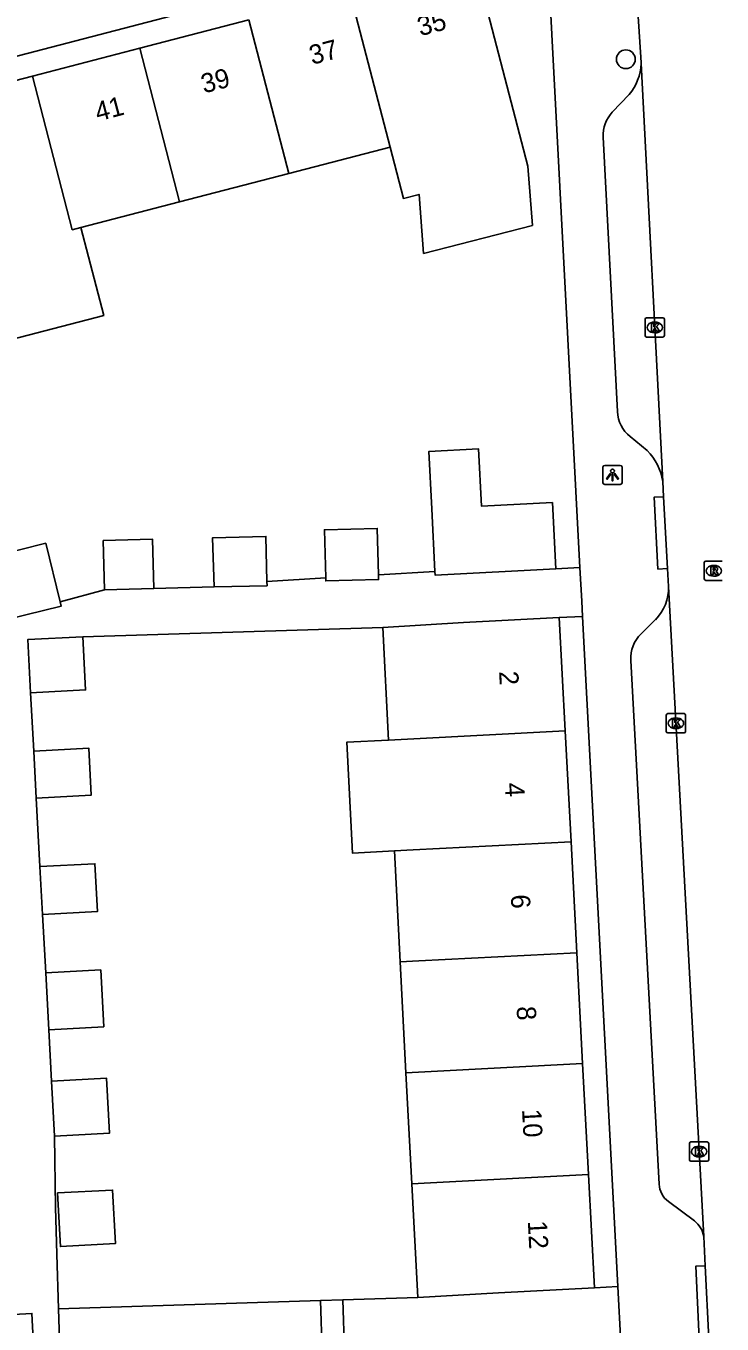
# Model space of a CAD drawing. Extents: x 158087 to 159494, y 382905 to 383981.
# Drawn here: x 158778.2 to 158814.4, y 383549.5 to 383617.1 of the extents above; entities that cross this region are included whole.
import ezdxf

# ---------------------------------------------------------------- set-up
doc = ezdxf.new("R2010")
doc.units = 0
for name, color, linetype in [('IMGEO_Boom', 7, 'Continuous'), ('IMGEO_Groenvoorziening', 7, 'Continuous'), ('IMGEO_Kolk', 7, 'Continuous'), ('IMGEO_Lichtpunt', 7, 'Continuous'), ('IMGEO_Pand', 7, 'Continuous'), ('IMGEO_Pand_nummerreeks', 7, 'Continuous'), ('IMGEO_Rijbaan_lokaal_open', 7, 'Continuous'), ('IMGEO_Rioolput', 7, 'Continuous'), ('IMGEO_Voetpad_open', 7, 'Continuous')]:
    doc.layers.add(name, color=color, linetype=linetype)

msp = doc.modelspace()

# ---------------------------------------------------------------- linework, layer by layer
at = {"layer": 'IMGEO_Boom'}
msp.add_circle((158809.424, 383615.394), 0.489, dxfattribs=at)
at = {"layer": 'IMGEO_Groenvoorziening'}
for points in [[(158809.01, 383551.475), (158807.783, 383551.41)], [(158793.526, 383550.741), (158779.88, 383550.315)], [(158798.584, 383550.899), (158794.687, 383550.777)]]:
    msp.add_lwpolyline(points, dxfattribs=at)
at = {"layer": 'IMGEO_Kolk'}
for p, q in [((158810.431, 383600.999), (158810.431, 383601.851)), ((158810.506, 383601.925), (158811.358, 383601.925)), ((158810.919, 383601.705), (158810.944, 383601.705)), ((158811.432, 383601.851), (158811.432, 383600.999)), ((158810.942, 383601.145), (158810.917, 383601.145)), ((158811.358, 383600.925), (158810.506, 383600.925)), ((158811.53, 383580.385), (158811.53, 383581.237)), ((158811.605, 383581.311), (158812.457, 383581.311)), ((158812.018, 383581.091), (158812.043, 383581.091)), ((158812.531, 383581.237), (158812.531, 383580.385)), ((158812.457, 383580.311), (158811.605, 383580.311)), ((158812.041, 383580.531), (158812.016, 383580.531)), ((158812.739, 383558.078), (158812.739, 383558.93)), ((158812.814, 383559.004), (158813.666, 383559.004)), ((158813.227, 383558.784), (158813.252, 383558.784)), ((158813.74, 383558.93), (158813.74, 383558.078)), ((158813.666, 383558.004), (158812.814, 383558.004)), ((158813.25, 383558.224), (158813.225, 383558.224))]:
    msp.add_line(p, q, dxfattribs=at)
for points in [[(158810.431, 383600.999), (158810.431, 383601.851)], [(158810.506, 383601.925), (158811.358, 383601.925)], [(158811.432, 383601.851), (158811.432, 383600.999)], [(158810.752, 383601.625), (158810.875, 383601.625), (158810.875, 383601.474), (158811.005, 383601.625), (158811.169, 383601.625), (158811.023, 383601.474), (158811.176, 383601.225), (158811.024, 383601.225), (158810.939, 383601.389), (158810.875, 383601.322), (158810.875, 383601.225), (158810.752, 383601.225), (158810.752, 383601.625)], [(158811.358, 383600.925), (158810.506, 383600.925)], [(158811.53, 383580.385), (158811.53, 383581.237)], [(158811.605, 383581.311), (158812.457, 383581.311)], [(158811.851, 383581.011), (158811.974, 383581.011), (158811.974, 383580.86), (158812.104, 383581.011), (158812.268, 383581.011), (158812.122, 383580.86), (158812.275, 383580.611), (158812.123, 383580.611), (158812.038, 383580.775), (158811.974, 383580.708), (158811.974, 383580.611), (158811.851, 383580.611), (158811.851, 383581.011)], [(158812.531, 383581.237), (158812.531, 383580.385)], [(158812.457, 383580.311), (158811.605, 383580.311)], [(158812.739, 383558.078), (158812.739, 383558.93)], [(158812.814, 383559.004), (158813.666, 383559.004)], [(158813.06, 383558.704), (158813.183, 383558.704), (158813.183, 383558.553), (158813.313, 383558.704), (158813.477, 383558.704), (158813.331, 383558.553), (158813.484, 383558.304), (158813.332, 383558.304), (158813.247, 383558.468), (158813.183, 383558.401), (158813.183, 383558.304), (158813.06, 383558.304), (158813.06, 383558.704)], [(158813.74, 383558.93), (158813.74, 383558.078)], [(158813.666, 383558.004), (158812.814, 383558.004)]]:
    msp.add_lwpolyline(points, dxfattribs=at)
for centre, start, end in [((158810.508, 383601.849), 91.55205, 178.44795), ((158810.508, 383601.849), 91.55205, 178.44795), ((158811.356, 383601.849), 1.55205, 88.44795), ((158811.356, 383601.849), 1.55205, 88.44795), ((158810.508, 383601.001), 181.55205, 268.44795), ((158810.508, 383601.001), 181.55205, 268.44795), ((158811.356, 383601.001), 271.55205, 358.44795), ((158811.356, 383601.001), 271.55205, 358.44795), ((158811.607, 383581.235), 91.55205, 178.44795), ((158811.607, 383581.235), 91.55205, 178.44795), ((158812.455, 383581.235), 1.55205, 88.44795), ((158812.455, 383581.235), 1.55205, 88.44795), ((158811.607, 383580.387), 181.55205, 268.44795), ((158811.607, 383580.387), 181.55205, 268.44795), ((158812.455, 383580.387), 271.55205, 358.44795), ((158812.455, 383580.387), 271.55205, 358.44795), ((158812.816, 383558.928), 91.55205, 178.44795), ((158812.816, 383558.928), 91.55205, 178.44795), ((158813.664, 383558.928), 1.55205, 88.44795), ((158813.664, 383558.928), 1.55205, 88.44795), ((158812.816, 383558.08), 181.55205, 268.44795), ((158812.816, 383558.08), 181.55205, 268.44795), ((158813.664, 383558.08), 271.55205, 358.44795), ((158813.664, 383558.08), 271.55205, 358.44795)]:
    msp.add_arc(centre, 0.0765, start, end, dxfattribs=at)
for centre, major_axis, ratio, start_param, end_param in [((158810.918, 383601.425), (-0.387, 0.002), 0.722429, 4.712389, 7.853982), ((158810.943, 383601.425), (-0.39, 0.002), 0.717154, 1.570796, 4.712389), ((158812.017, 383580.811), (-0.387, 0.002), 0.722429, 4.712389, 7.853982), ((158812.042, 383580.811), (-0.39, 0.002), 0.717154, 1.570796, 4.712389), ((158813.226, 383558.504), (-0.387, 0.002), 0.722429, 4.712389, 7.853982), ((158813.251, 383558.504), (-0.39, 0.002), 0.717154, 1.570796, 4.712389)]:
    msp.add_ellipse(centre, major_axis=major_axis, ratio=ratio, start_param=start_param, end_param=end_param, dxfattribs=at)
at = {"layer": 'IMGEO_Lichtpunt'}
for p, q in [((158809.133, 383594.243), (158808.325, 383594.243)), ((158809.133, 383594.243), (158808.325, 383594.243)), ((158808.231, 383594.148), (158808.231, 383593.341)), ((158808.231, 383594.148), (158808.231, 383593.341)), ((158809.227, 383593.341), (158809.227, 383594.148)), ((158809.227, 383593.341), (158809.227, 383594.148)), ((158808.325, 383593.247), (158809.133, 383593.247)), ((158808.325, 383593.247), (158809.133, 383593.247))]:
    msp.add_line(p, q, dxfattribs=at)
for points in [[(158808.605, 383593.812), (158808.644, 383593.784), (158808.456, 383593.522), (158808.418, 383593.549), (158808.605, 383593.812)], [(158808.707, 383593.764), (158808.754, 383593.764), (158808.754, 383593.442), (158808.707, 383593.442), (158808.707, 383593.764)], [(158808.817, 383593.784), (158808.855, 383593.811), (158809.042, 383593.549), (158809.003, 383593.521), (158808.817, 383593.784)]]:
    msp.add_lwpolyline(points, dxfattribs=at)
msp.add_circle((158808.73, 383593.946), 0.0994, dxfattribs=at)
for centre, start, end in [((158808.325, 383594.148), 90, 180), ((158808.325, 383594.148), 90, 180), ((158809.133, 383594.148), 0, 90), ((158809.133, 383594.148), 0, 90), ((158808.325, 383593.341), 180, 270), ((158808.325, 383593.341), 180, 270), ((158809.133, 383593.341), 270, 0), ((158809.133, 383593.341), 270, 360)]:
    msp.add_arc(centre, 0.0946, start, end, dxfattribs=at)
at = {"layer": 'IMGEO_Pand'}
for points in [[(158795.061, 383618.819), (158801.336, 383620.451), (158801.281, 383620.664), (158801.493, 383620.719), (158804.325, 383609.832), (158804.557, 383606.737), (158798.888, 383605.28), (158798.657, 383608.358), (158797.836, 383608.145), (158797.143, 383610.81)], [(158797.143, 383610.81), (158795.061, 383618.819)], [(158789.783, 383617.446), (158784.1, 383615.967)], [(158791.864, 383609.441), (158789.783, 383617.446)], [(158784.1, 383615.967), (158778.512, 383614.514)], [(158784.1, 383615.967), (158786.181, 383607.967)], [(158778.512, 383614.514), (158773.086, 383613.102)], [(158781.037, 383606.633), (158780.592, 383606.518), (158778.512, 383614.514)], [(158791.864, 383609.441), (158797.143, 383610.81)], [(158786.181, 383607.967), (158791.864, 383609.441)], [(158781.037, 383606.633), (158786.181, 383607.967)], [(158775.164, 383605.11), (158775.764, 383605.266), (158776.954, 383600.677), (158782.227, 383602.045), (158781.037, 383606.633)], [(158805.782, 383588.861), (158805.602, 383592.308), (158801.911, 383592.115), (158801.755, 383595.096), (158799.155, 383594.96), (158799.311, 383591.979), (158799.482, 383588.709)], [(158796.534, 383588.546), (158796.472, 383590.96), (158793.727, 383590.891), (158793.791, 383588.386)], [(158779.953, 383587.137), (158779.204, 383590.189), (158776.451, 383589.498), (158777.201, 383586.446)], [(158784.839, 383587.823), (158784.774, 383590.393), (158782.206, 383590.327), (158782.271, 383587.758)], [(158790.731, 383588.202), (158790.672, 383590.543), (158787.896, 383590.472), (158787.979, 383587.912)], [(158805.782, 383588.861), (158799.491, 383588.532), (158799.482, 383588.709)], [(158790.731, 383588.202), (158790.737, 383587.973), (158787.979, 383587.912)], [(158796.534, 383588.546), (158796.54, 383588.297), (158793.795, 383588.227), (158793.791, 383588.386)], [(158784.839, 383587.823), (158782.271, 383587.758)], [(158779.953, 383587.137), (158780.01, 383586.906), (158777.254, 383586.23), (158777.201, 383586.446)], [(158796.757, 383585.799), (158800.965, 383586.052), (158805.958, 383586.313)], [(158805.958, 383586.313), (158806.266, 383580.417)], [(158797.064, 383579.936), (158796.757, 383585.799)], [(158778.419, 383582.395), (158778.27, 383585.166), (158781.134, 383585.32)], [(158778.419, 383582.395), (158781.283, 383582.549), (158781.134, 383585.32)], [(158797.064, 383579.936), (158798.042, 383579.987), (158806.266, 383580.417)], [(158806.266, 383580.417), (158806.568, 383574.64)], [(158778.714, 383576.914), (158781.578, 383577.069), (158781.446, 383579.518), (158778.582, 383579.363)], [(158778.714, 383576.914), (158778.582, 383579.363)], [(158797.366, 383574.159), (158795.184, 383574.045), (158794.882, 383579.822), (158797.064, 383579.936)], [(158806.568, 383574.64), (158798.344, 383574.21), (158797.366, 383574.159)], [(158806.568, 383574.64), (158806.87, 383568.862)], [(158797.669, 383568.381), (158797.366, 383574.159)], [(158779.041, 383570.857), (158781.905, 383571.011), (158781.771, 383573.497), (158778.907, 383573.343)], [(158779.041, 383570.857), (158778.907, 383573.343)], [(158797.669, 383568.381), (158798.646, 383568.432), (158806.87, 383568.862)], [(158806.87, 383568.862), (158807.173, 383563.085)], [(158779.364, 383564.852), (158782.229, 383565.006), (158782.069, 383567.964), (158779.205, 383567.81)], [(158797.971, 383562.604), (158797.669, 383568.381)], [(158779.364, 383564.852), (158779.205, 383567.81)], [(158807.173, 383563.085), (158798.948, 383562.655), (158797.971, 383562.604)], [(158798.274, 383556.827), (158797.971, 383562.604)], [(158807.173, 383563.085), (158807.475, 383557.308)], [(158779.663, 383559.307), (158782.527, 383559.461), (158782.373, 383562.325), (158779.509, 383562.17)], [(158779.663, 383559.307), (158779.509, 383562.17)], [(158807.475, 383557.308), (158799.25, 383556.878), (158798.274, 383556.827)], [(158807.475, 383557.308), (158807.783, 383551.41)], [(158779.822, 383556.346), (158779.973, 383553.558), (158782.837, 383553.713), (158782.687, 383556.5), (158779.822, 383556.346)], [(158798.584, 383550.899), (158798.274, 383556.827)], [(158807.783, 383551.41), (158802.79, 383551.149), (158798.584, 383550.899)]]:
    msp.add_lwpolyline(points, dxfattribs=at)
at = {"layer": 'IMGEO_Rijbaan_lokaal_open'}
for points in [[(158810.217, 383615.167), (158810.214, 383615.227), (158809.879, 383620.588)], [(158810.217, 383615.167), (158811.349, 383593.398)], [(158811.392, 383592.611), (158811.349, 383593.398)], [(158811.392, 383592.611), (158811.595, 383588.864)], [(158811.644, 383587.938), (158811.595, 383588.864)], [(158811.644, 383587.938), (158813.481, 383554.078)], [(158813.563, 383552.552), (158813.481, 383554.078)], [(158813.563, 383552.552), (158813.747, 383548.772)]]:
    msp.add_lwpolyline(points, dxfattribs=at)
at = {"layer": 'IMGEO_Rioolput'}
for p, q in [((158813.507, 383588.325), (158813.507, 383589.177)), ((158813.582, 383589.251), (158814.434, 383589.251)), ((158813.995, 383589.031), (158814.02, 383589.031)), ((158814.434, 383588.251), (158813.582, 383588.251)), ((158814.018, 383588.471), (158813.993, 383588.471))]:
    msp.add_line(p, q, dxfattribs=at)
for points in [[(158813.507, 383588.325), (158813.507, 383589.177)], [(158813.582, 383589.251), (158814.434, 383589.251)], [(158814.096, 383588.949), (158813.844, 383588.951), (158813.844, 383588.551)], [(158814.022, 383588.87), (158813.968, 383588.87), (158813.968, 383588.789)], [(158813.968, 383588.789), (158814.02, 383588.789)], [(158814.434, 383588.251), (158813.582, 383588.251)], [(158813.844, 383588.551), (158813.968, 383588.551), (158813.968, 383588.713), (158813.979, 383588.713)], [(158814.026, 383588.684), (158814.097, 383588.551), (158814.237, 383588.551), (158814.172, 383588.677)]]:
    msp.add_lwpolyline(points, dxfattribs=at)
for centre, radius, start, end in [((158813.584, 383589.175), 0.0765, 91.55205, 178.44795), ((158813.584, 383589.175), 0.0765, 91.55205, 178.44795), ((158814.004, 383588.978), 0.19, 274.7715, 282.96867), ((158814.028, 383588.774), 0.0964, 77.00612, 93.18647), ((158814.042, 383588.831), 0.0378, 276.66336, 79.67722), ((158814.095, 383588.839), 0.109, 350.36119, 89.41601), ((158814.093, 383588.839), 0.112, 277.58423, 350.98172), ((158813.584, 383588.327), 0.0765, 181.55205, 268.44795), ((158813.584, 383588.327), 0.0765, 181.55205, 268.44795), ((158813.978, 383588.66), 0.0533, 26.02933, 88.69889), ((158814.077, 383588.624), 0.108, 29.51342, 73.79051)]:
    msp.add_arc(centre, radius, start, end, dxfattribs=at)
for centre, major_axis, ratio, start_param, end_param in [((158813.994, 383588.751), (-0.387, 0.002), 0.722429, 4.712389, 7.853982), ((158814.019, 383588.751), (-0.39, 0.002), 0.717154, 1.570796, 4.712389)]:
    msp.add_ellipse(centre, major_axis=major_axis, ratio=ratio, start_param=start_param, end_param=end_param, dxfattribs=at)
at = {"layer": 'IMGEO_Voetpad_open'}
for points in [[(158746.022, 383607.542), (158750.588, 383608.639), (158750.635, 383608.504), (158754.826, 383609.604), (158803.311, 383622.239)], [(158805.352, 383620.677), (158807.03, 383588.927)], [(158808.719, 383612.633), (158809.599, 383613.561)], [(158808.985, 383597.042), (158808.241, 383611.338)], [(158810.528, 383595.017), (158809.642, 383595.743)], [(158811.595, 383588.864), (158811.096, 383588.837), (158810.893, 383592.584), (158811.392, 383592.611)], [(158807.03, 383588.927), (158805.782, 383588.861)], [(158807.165, 383586.375), (158807.123, 383587.17), (158807.03, 383588.927)], [(158793.791, 383588.386), (158790.731, 383588.202)], [(158799.482, 383588.709), (158796.534, 383588.546)], [(158782.271, 383587.758), (158779.953, 383587.137)], [(158787.979, 383587.912), (158784.839, 383587.823)], [(158805.958, 383586.313), (158807.165, 383586.375)], [(158807.165, 383586.375), (158809.01, 383551.475)], [(158810.217, 383585.472), (158810.97, 383586.207)], [(158781.134, 383585.32), (158796.757, 383585.799)], [(158811.157, 383556.801), (158809.677, 383584.087)], [(158778.582, 383579.363), (158778.419, 383582.395)], [(158778.907, 383573.343), (158778.714, 383576.914)], [(158779.205, 383567.81), (158779.041, 383570.857)], [(158779.509, 383562.17), (158779.364, 383564.852)], [(158779.88, 383550.315), (158779.791, 383553.156), (158779.715, 383555.591), (158779.663, 383559.307)], [(158812.992, 383554.893), (158811.637, 383555.904)], [(158813.747, 383548.772), (158813.249, 383548.753), (158813.064, 383552.533), (158813.563, 383552.552)], [(158809.01, 383551.475), (158809.166, 383548.517)], [(158793.526, 383550.741), (158793.61, 383548.031), (158779.964, 383547.605), (158779.88, 383550.315)], [(158794.687, 383550.777), (158793.526, 383550.741)], [(158809.166, 383548.517), (158794.771, 383548.068), (158794.687, 383550.777)], [(158778.864, 383537.992), (158779.085, 383538.003), (158778.805, 383543.666), (158778.488, 383550.075), (158749.185, 383548.475)]]:
    msp.add_lwpolyline(points, dxfattribs=at)
for centre, radius, start, end in [((158807.507, 383615.288), 2.713, 320.4594, 357.44646), ((158809.977, 383611.433), 1.739, 136.35355, 183.12703), ((158810.779, 383597.134), 1.796, 182.92585, 230.73232), ((158808.503, 383592.972), 2.878, 8.5068, 45.27262), ((158809.288, 383587.858), 2.357, 315.51724, 1.93384), ((158811.48, 383584.182), 1.806, 134.39231, 183.0069), ((158812.353, 383556.864), 1.197, 183.01442, 233.28957), ((158812.247, 383553.892), 1.248, 8.59053, 53.33699)]:
    msp.add_arc(centre, radius, start, end, dxfattribs=at)

# ---------------------------------------------------------------- texts
at = {"layer": 'IMGEO_Pand_nummerreeks'}
for s, rotation, p in [('35', 14.82242, (158798.715, 383616.591)), ('37', 14.82195, (158793.081, 383615.1)), ('39', 14.82195, (158787.446, 383613.609)), ('41', 14.82242, (158781.921, 383612.147)), ('2', 272.99314, (158802.82, 383583.51)), ('4', 272.99063, (158803.124, 383577.692)), ('6', 272.99314, (158803.428, 383571.874)), ('8', 272.99314, (158803.733, 383566.052)), ('10', 272.99314, (158804.014, 383560.696)), ('12', 272.99314, (158804.317, 383554.885))]:
    msp.add_text(s, height=1, rotation=rotation, dxfattribs=at).set_placement(p)

doc.saveas('drawing.dxf')
